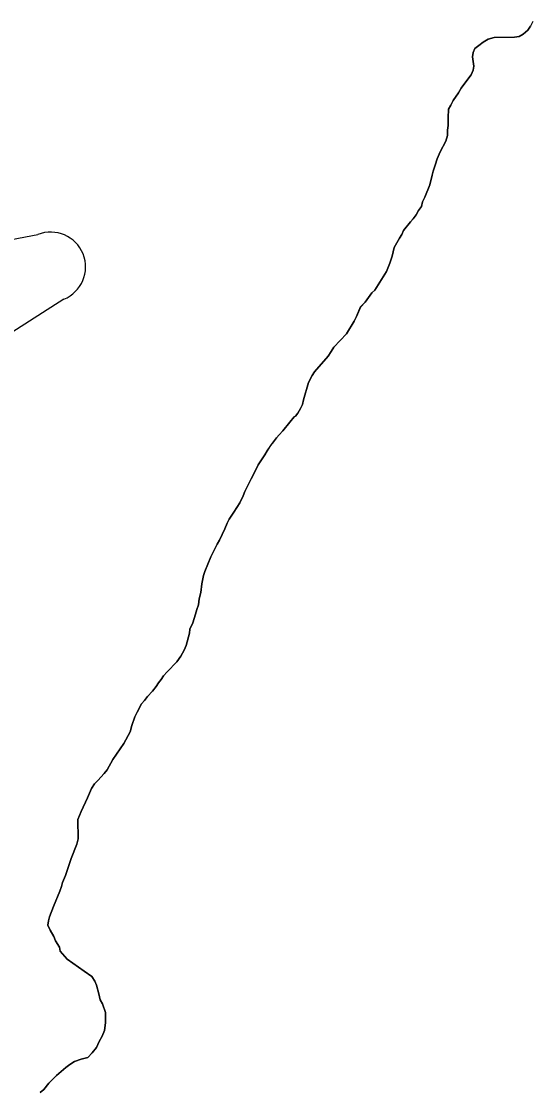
# Model space of a CAD drawing. Extents: x 3177385 to 3215275, y 903885 to 929304.
# Drawn here: x 3183013 to 3183400, y 913861 to 914676 of the extents above; entities that cross this region are included whole.
import ezdxf

# ---------------------------------------------------------------- set-up
doc = ezdxf.new("R2010")
doc.units = 0
for name, color, linetype in [('V-SITE-VEGE', 7, 'Continuous'), ('V-TOPO-SHOR', 7, 'Continuous'), ('V-TOPO-WATR-IDEN', 7, 'Continuous')]:
    doc.layers.add(name, color=color, linetype=linetype)

msp = doc.modelspace()

# ---------------------------------------------------------------- linework, layer by layer
at = {"layer": 'V-SITE-VEGE'}
for p, q in [((3183402.03, 914676.33), (3183400.29, 914672.78)), ((3183394.58, 914666.54), (3183391.49, 914664.75)), ((3183398.1, 914669.66), (3183394.58, 914666.54)), ((3183400.29, 914672.78), (3183398.1, 914669.66)), ((3183360.99, 914657.89), (3183357.91, 914655.65)), ((3183364.07, 914660.57), (3183360.99, 914657.89)), ((3183368.04, 914662.81), (3183364.07, 914660.57)), ((3183372.46, 914664.17), (3183368.04, 914662.81)), ((3183387.95, 914664.28), (3183372.46, 914664.17)), ((3183391.49, 914664.75), (3183387.95, 914664.28)), ((3183356.6, 914652.55), (3183356.18, 914649.45)), ((3183356.18, 914649.45), (3183357.12, 914642.37)), ((3183357.91, 914655.65), (3183356.6, 914652.55)), ((3183357.12, 914642.37), (3183356.7, 914639.27)), ((3183354.95, 914635.71), (3183351.88, 914631.27)), ((3183356.7, 914639.27), (3183354.95, 914635.71)), ((3183347.5, 914625.48), (3183345.31, 914621.92)), ((3183351.88, 914631.27), (3183347.5, 914625.48)), ((3183341.36, 914616.14), (3183339.62, 914612.59)), ((3183345.31, 914621.92), (3183341.36, 914616.14)), ((3183337.87, 914609.47), (3183337.47, 914602.83)), ((3183339.62, 914612.59), (3183337.87, 914609.47)), ((3183337.47, 914602.83), (3183337.51, 914597.08)), ((3183337.51, 914597.08), (3183337.09, 914593.53)), ((3183337.09, 914593.53), (3183337.12, 914589.55)), ((3183335.82, 914585.11), (3183331.46, 914577.11)), ((3183337.12, 914589.55), (3183335.82, 914585.11)), ((3183331.46, 914577.11), (3183329.28, 914571.78)), ((3183329.28, 914571.78), (3183327.54, 914566.9)), ((3183325.38, 914559.36), (3183323.66, 914551.82)), ((3183326.25, 914562.46), (3183325.38, 914559.36)), ((3183327.54, 914566.9), (3183326.25, 914562.46)), ((3183323.66, 914551.82), (3183319.75, 914542.5)), ((3183317.14, 914535.4), (3183314.95, 914532.28)), ((3183318, 914538.94), (3183317.14, 914535.4)), ((3183319.75, 914542.5), (3183318, 914538.94)), ((3183313.2, 914529.17), (3183311.01, 914526.06)), ((3183314.95, 914532.28), (3183313.2, 914529.17)), ((3183308.81, 914523.83), (3183303.54, 914517.15)), ((3183311.01, 914526.06), (3183308.81, 914523.83)), ((3183300.48, 914511.37), (3183296.55, 914504.26)), ((3183302.24, 914514.04), (3183300.48, 914511.37)), ((3183303.54, 914517.15), (3183302.24, 914514.04)), ((3183296.55, 914504.26), (3183294.83, 914497.61)), ((3183294.83, 914497.61), (3183293.09, 914492.28)), ((3183290.48, 914486.07), (3183281.72, 914471.84)), ((3183293.09, 914492.28), (3183290.48, 914486.07)), ((3183279.53, 914469.61), (3183274.27, 914462.49)), ((3183281.72, 914471.84), (3183279.53, 914469.61)), ((3183274.27, 914462.49), (3183270.75, 914458.92)), ((3183270.75, 914458.92), (3183267.7, 914451.82)), ((3183265.95, 914448.27), (3183260.27, 914438.49)), ((3183267.7, 914451.82), (3183265.95, 914448.27)), ((3183260.27, 914438.49), (3183250.6, 914428.24)), ((3183246.22, 914421.57), (3183235.68, 914409.54)), ((3183248.41, 914425.12), (3183246.22, 914421.57)), ((3183250.6, 914428.24), (3183248.41, 914425.12)), ((3183233.93, 914406.87), (3183231.31, 914401.54)), ((3183235.68, 914409.54), (3183233.93, 914406.87)), ((3183231.31, 914401.54), (3183227.42, 914388.23)), ((3183227.42, 914388.23), (3183226.56, 914384.68)), ((3183225.25, 914381.58), (3183223.06, 914378.02)), ((3183226.56, 914384.68), (3183225.25, 914381.58)), ((3183220.42, 914375.34), (3183216.91, 914371.33)), ((3183221.31, 914375.79), (3183220.42, 914375.34)), ((3183223.06, 914378.02), (3183221.31, 914375.79)), ((3183211.65, 914364.66), (3183209.01, 914361.54)), ((3183216.91, 914371.33), (3183211.65, 914364.66)), ((3183204.62, 914356.2), (3183202.42, 914353.52)), ((3183206.81, 914359.31), (3183204.62, 914356.2)), ((3183209.01, 914361.54), (3183206.81, 914359.31)), ((3183199.8, 914349.52), (3183198.05, 914346.41)), ((3183202.42, 914353.52), (3183199.8, 914349.52)), ((3183192.79, 914338.85), (3183191.05, 914334.85)), ((3183198.05, 914346.41), (3183192.79, 914338.85)), ((3183191.05, 914334.85), (3183187.55, 914328.19)), ((3183187.55, 914328.19), (3183182.75, 914318.41)), ((3183181.44, 914315.3), (3183178.83, 914309.97)), ((3183182.75, 914318.41), (3183181.44, 914315.3)), ((3183178.83, 914309.97), (3183174.45, 914302.86)), ((3183174.45, 914302.86), (3183170.95, 914297.52)), ((3183167.46, 914289.97), (3183163.53, 914281.53)), ((3183169.2, 914294.41), (3183167.46, 914289.97)), ((3183170.95, 914297.52), (3183169.2, 914294.41)), ((3183161.78, 914278.42), (3183156.98, 914268.65)), ((3183163.53, 914281.53), (3183161.78, 914278.42)), ((3183156.98, 914268.65), (3183152.19, 914257.55)), ((3183152.19, 914257.55), (3183151.33, 914254.44)), ((3183151.33, 914254.44), (3183150.04, 914248.23)), ((3183149.2, 914241.59), (3183147.91, 914236.71)), ((3183150.04, 914248.23), (3183149.2, 914241.59)), ((3183147.91, 914236.71), (3183147.49, 914232.28)), ((3183145.33, 914225.18), (3183143.17, 914218.53)), ((3183146.19, 914228.73), (3183145.33, 914225.18)), ((3183147.49, 914232.28), (3183146.19, 914228.73)), ((3183143.17, 914218.53), (3183140.99, 914213.64)), ((3183140.57, 914210.54), (3183137.98, 914201.22)), ((3183140.99, 914213.64), (3183140.57, 914210.54)), ((3183137.98, 914201.22), (3183136.67, 914197.67)), ((3183134.04, 914193.23), (3183130.98, 914188.78)), ((3183136.67, 914197.67), (3183134.04, 914193.23)), ((3183130.98, 914188.78), (3183123.51, 914181.2)), ((3183120.87, 914178.08), (3183119.12, 914175.41)), ((3183123.51, 914181.2), (3183120.87, 914178.08)), ((3183115.17, 914170.07), (3183112.54, 914166.51)), ((3183116.93, 914172.74), (3183115.17, 914170.07)), ((3183119.12, 914175.41), (3183116.93, 914172.74)), ((3183108.59, 914162.5), (3183106.39, 914159.39)), ((3183112.54, 914166.51), (3183108.59, 914162.5)), ((3183104.2, 914156.71), (3183100.7, 914150.49)), ((3183106.39, 914159.39), (3183104.2, 914156.71)), ((3183098.96, 914146.94), (3183096.79, 914140.28)), ((3183100.7, 914150.49), (3183098.96, 914146.94)), ((3183095.5, 914135.41), (3183090.69, 914126.52)), ((3183096.79, 914140.28), (3183095.5, 914135.41)), ((3183090.69, 914126.52), (3183082.36, 914114.51)), ((3183082.36, 914114.51), (3183077.99, 914106.5)), ((3183075.8, 914103.84), (3183070.96, 914098.49)), ((3183077.99, 914106.5), (3183075.8, 914103.84)), ((3183068.33, 914095.81), (3183066.14, 914092.26)), ((3183070.96, 914098.49), (3183068.33, 914095.81)), ((3183066.14, 914092.26), (3183063.09, 914085.15)), ((3183063.09, 914085.15), (3183058.29, 914074.94)), ((3183058.29, 914074.94), (3183055.68, 914068.72)), ((3183055.68, 914068.72), (3183055.78, 914054.11)), ((3183055.78, 914054.11), (3183054.92, 914050.12)), ((3183054.92, 914050.12), (3183050.57, 914039.02)), ((3183050.57, 914039.02), (3183046.24, 914026.15)), ((3183044.06, 914020.83), (3183043.2, 914017.72)), ((3183046.24, 914026.15), (3183044.06, 914020.83)), ((3183041.89, 914014.17), (3183037.1, 914002.63)), ((3183043.2, 914017.72), (3183041.89, 914014.17)), ((3183037.1, 914002.63), (3183034.06, 913994.64)), ((3183033.2, 913991.53), (3183032.78, 913988.43)), ((3183032.78, 913988.43), (3183034.58, 913984.46)), ((3183034.06, 913994.64), (3183033.2, 913991.53)), ((3183034.58, 913984.46), (3183037.27, 913979.61)), ((3183037.27, 913979.61), (3183038.62, 913976.52)), ((3183038.62, 913976.52), (3183041.75, 913971.67)), ((3183041.75, 913971.67), (3183042.21, 913968.57)), ((3183042.21, 913968.57), (3183047.57, 913962.41)), ((3183047.57, 913962.41), (3183060.47, 913953.21)), ((3183060.47, 913953.21), (3183066.26, 913949.26)), ((3183066.26, 913949.26), (3183068.5, 913945.74)), ((3183068.5, 913945.74), (3183069.84, 913942.65)), ((3183069.84, 913942.65), (3183071.66, 913936.02)), ((3183071.66, 913936.02), (3183072.58, 913931.6)), ((3183072.58, 913931.6), (3183074.37, 913928.51)), ((3183074.37, 913928.51), (3183076.63, 913921.89)), ((3183076.63, 913921.89), (3183076.69, 913913.92)), ((3183075.84, 913908.16), (3183074.1, 913903.72)), ((3183076.69, 913913.92), (3183075.84, 913908.16)), ((3183071.92, 913899.72), (3183069.73, 913895.28)), ((3183074.1, 913903.72), (3183071.92, 913899.72)), ((3183066.66, 913891.27), (3183063.15, 913887.7)), ((3183069.73, 913895.28), (3183066.66, 913891.27)), ((3183049.46, 913882.3), (3183046.38, 913880.06)), ((3183052.98, 913884.53), (3183049.46, 913882.3)), ((3183058.29, 913886.34), (3183052.98, 913884.53)), ((3183063.15, 913887.7), (3183058.29, 913886.34)), ((3183046.38, 913880.06), (3183039.33, 913873.81)), ((3183033.62, 913868.02), (3183029.67, 913863.12)), ((3183039.33, 913873.81), (3183033.62, 913868.02)), ((3183029.67, 913863.12), (3183027.03, 913860.89))]:
    msp.add_line(p, q, dxfattribs=at)
at = {"layer": 'V-TOPO-SHOR'}
for points in [[(3183140.57, 914210.54), (3183140.99, 914213.64), (3183143.17, 914218.53), (3183145.33, 914225.18), (3183146.19, 914228.73), (3183147.5, 914232.28), (3183147.91, 914236.71), (3183149.2, 914241.59), (3183150.04, 914248.23), (3183151.33, 914254.44), (3183152.19, 914257.55), (3183156.98, 914268.65), (3183161.78, 914278.42), (3183163.53, 914281.53), (3183167.46, 914289.97), (3183169.2, 914294.41), (3183170.95, 914297.52), (3183174.45, 914302.86), (3183178.83, 914309.97), (3183181.44, 914315.3), (3183182.75, 914318.41), (3183187.55, 914328.19), (3183191.05, 914334.85), (3183192.79, 914338.85), (3183198.05, 914346.41), (3183199.8, 914349.52), (3183202.43, 914353.52), (3183204.62, 914356.2), (3183206.81, 914359.31), (3183209.01, 914361.54), (3183211.65, 914364.66), (3183216.91, 914371.33), (3183220.42, 914375.34), (3183221.31, 914375.79), (3183223.06, 914378.02), (3183225.25, 914381.58), (3183226.56, 914384.68), (3183227.42, 914388.23), (3183231.31, 914401.54), (3183233.93, 914406.87), (3183235.68, 914409.54), (3183246.22, 914421.57), (3183248.41, 914425.12), (3183250.6, 914428.24), (3183260.27, 914438.49), (3183265.95, 914448.27), (3183267.7, 914451.82), (3183270.75, 914458.93), (3183274.27, 914462.49), (3183279.53, 914469.61), (3183281.72, 914471.84), (3183290.48, 914486.07), (3183293.09, 914492.28), (3183294.83, 914497.61), (3183296.55, 914504.26), (3183300.48, 914511.37), (3183302.24, 914514.04), (3183303.54, 914517.15), (3183308.81, 914523.83), (3183311.01, 914526.06), (3183313.2, 914529.17), (3183314.95, 914532.28), (3183317.14, 914535.4), (3183318, 914538.94), (3183319.75, 914542.5), (3183323.66, 914551.82), (3183325.38, 914559.36), (3183326.25, 914562.46), (3183327.54, 914566.9), (3183329.28, 914571.78), (3183331.46, 914577.11), (3183335.82, 914585.11), (3183337.12, 914589.55), (3183337.09, 914593.53), (3183337.51, 914597.08), (3183337.47, 914602.83), (3183337.87, 914609.47), (3183339.62, 914612.59), (3183341.36, 914616.14), (3183345.31, 914621.92), (3183347.5, 914625.48), (3183351.88, 914631.27), (3183354.95, 914635.71), (3183356.7, 914639.27), (3183357.12, 914642.37), (3183356.18, 914649.45), (3183356.6, 914652.55), (3183357.91, 914655.65), (3183360.99, 914657.89), (3183364.07, 914660.57), (3183368.04, 914662.81), (3183372.46, 914664.17), (3183387.95, 914664.28), (3183391.49, 914664.75), (3183394.58, 914666.54), (3183398.1, 914669.66), (3183400.29, 914672.78)], [(3183027.03, 913860.89), (3183029.67, 913863.12), (3183033.62, 913868.02), (3183039.34, 913873.81), (3183046.38, 913880.06), (3183049.46, 913882.3), (3183052.98, 913884.53), (3183058.29, 913886.34), (3183063.15, 913887.7), (3183066.66, 913891.27), (3183069.73, 913895.28), (3183071.92, 913899.72), (3183074.1, 913903.72), (3183075.84, 913908.16), (3183076.69, 913913.92), (3183076.63, 913921.89), (3183074.37, 913928.51), (3183072.58, 913931.6), (3183071.66, 913936.02), (3183069.84, 913942.65), (3183068.5, 913945.74), (3183066.26, 913949.26), (3183060.47, 913953.21), (3183047.57, 913962.41), (3183042.21, 913968.57), (3183041.75, 913971.67), (3183038.62, 913976.52), (3183037.27, 913979.61), (3183034.58, 913984.46), (3183032.78, 913988.43), (3183033.2, 913991.53), (3183034.06, 913994.64), (3183037.1, 914002.63), (3183041.89, 914014.17), (3183043.2, 914017.72), (3183044.06, 914020.83), (3183046.24, 914026.15), (3183050.57, 914039.02), (3183054.92, 914050.12), (3183055.78, 914054.11), (3183055.68, 914068.72), (3183058.29, 914074.94), (3183063.09, 914085.15), (3183066.14, 914092.26), (3183068.33, 914095.81), (3183070.96, 914098.49), (3183075.8, 914103.84), (3183077.99, 914106.51), (3183082.36, 914114.51), (3183090.69, 914126.52), (3183095.5, 914135.41), (3183096.79, 914140.28), (3183098.96, 914146.94), (3183100.7, 914150.49), (3183104.2, 914156.71), (3183106.39, 914159.39), (3183108.59, 914162.5), (3183112.54, 914166.51), (3183115.17, 914170.07), (3183116.93, 914172.74), (3183119.12, 914175.41), (3183120.87, 914178.08), (3183123.51, 914181.2), (3183130.98, 914188.78), (3183134.05, 914193.23), (3183136.67, 914197.67), (3183137.98, 914201.22), (3183140.57, 914210.54)]]:
    msp.add_lwpolyline(points, dxfattribs=at)
at = {"layer": 'V-TOPO-WATR-IDEN'}
for points in [[(3181867.81, 914049.36), (3182123.01, 914217.23), (3182069.09, 914351.53), (3182661.64, 914589.44), (3182715.57, 914455.14), (3183025.16, 914514.03)], [(3183044.92, 914464.82), (3182770.71, 914289.33), (3182581.94, 914213.54), (3182639.81, 914069.39), (3182464.35, 913998.95), (3182406.48, 914143.09), (3182197.84, 914059.32), (3181887.57, 914000.16)]]:
    msp.add_lwpolyline(points, dxfattribs=at)
msp.add_arc((3183035.04, 914489.43), 26.51, 291.87508, 111.87508, dxfattribs=at)

doc.saveas('drawing.dxf')
